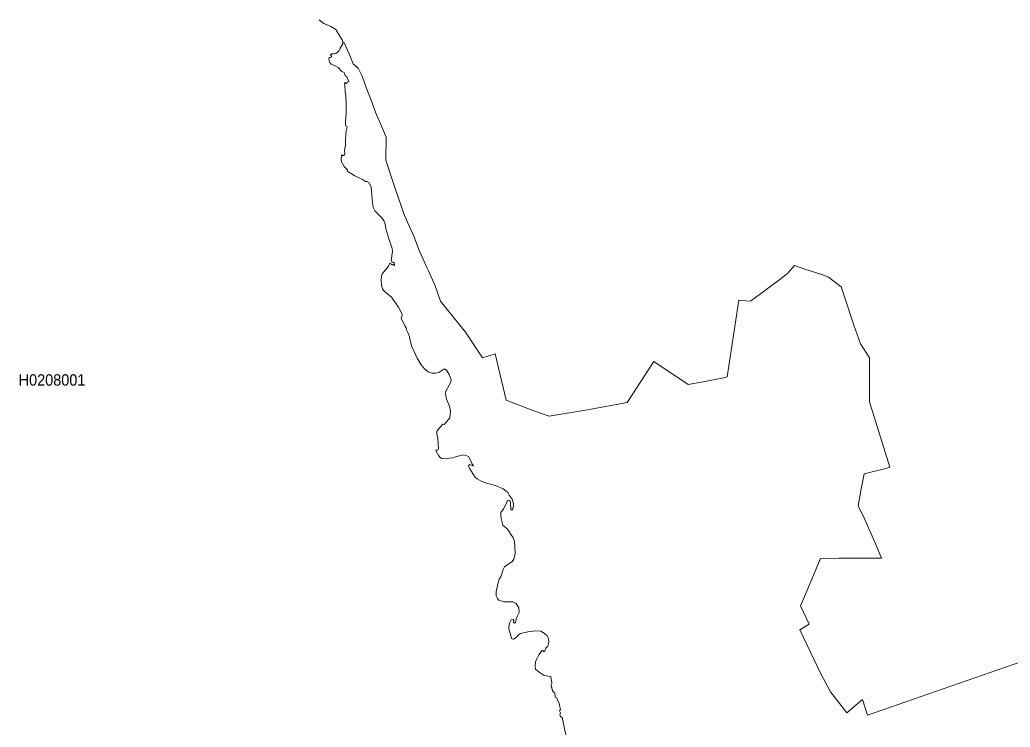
# Model space of a CAD drawing. Extents: x 369010 to 739155, y 6377141 to 6616555.
# Drawn here: x 619351 to 628044, y 6417682 to 6423888 of the extents above; entities that cross this region are included whole.
import ezdxf
from ezdxf.enums import TextEntityAlignment as Align

# ---------------------------------------------------------------- set-up
doc = ezdxf.new("R2010")
doc.units = 0
doc.header["$LTSCALE"] = 40
doc.layers.add('1', color=7, linetype='Continuous', lineweight=13)
doc.layers.add('2', color=7, linetype='Continuous')

msp = doc.modelspace()

# ---------------------------------------------------------------- linework, layer by layer
at = {"layer": '1'}
for points in [[(621977.6, 6423888.59), (622020.47, 6423856.81), (622082.2, 6423829), (622124.57, 6423801.86), (622144.76, 6423766.44), (622180.68, 6423711), (622188.13, 6423691.3), (622199.71, 6423686.67), (622242.58, 6423590.68), (622276.01, 6423502.13), (622322.35, 6423465.06), (622357.1, 6423393.4), (622391.7, 6423293.27), (622444.66, 6423159.04), (622483.38, 6423054.78), (622511.19, 6422990.06), (622566.8, 6422857), (622563.32, 6422656.57), (622641.28, 6422425.36), (622672.89, 6422330.86), (622728.99, 6422171.15), (622809.43, 6421989.59), (622858.91, 6421857.52), (622890.19, 6421793.8), (622924.29, 6421714.52), (622935.87, 6421692.68), (622997.77, 6421554.32), (623045.1, 6421420.26), (623102.7, 6421347.11), (623263.07, 6421147.01), (623412.36, 6420921.76), (623523.91, 6420957.34), (623621.39, 6420551.2), (623862.69, 6420458.18), (623996.42, 6420410.02), (624333.22, 6420466.96)], [(622632.5, 6421762.52), (622617.94, 6421763.02), (622611.65, 6421773.44), (622622.57, 6421857.35), (622619.76, 6421881.02), (622585, 6421982.81), (622582.19, 6422002.5), (622565.31, 6422053.48), (622557.86, 6422096.34), (622546.28, 6422126.3), (622527.24, 6422154.77), (622468.32, 6422213.19), (622452.77, 6422241.66), (622443, 6422310.34), (622434.23, 6422422.05), (622412.22, 6422464.92), (622401.29, 6422470.05), (622386.23, 6422468.89), (622360.25, 6422487.43), (622293.05, 6422519.21), (622225.53, 6422561.41), (622227.68, 6422571.84), (622197.72, 6422600.8), (622174.06, 6422642.01), (622172.4, 6422663.52), (622174.06, 6422694.64), (622179.85, 6422703.41), (622190.94, 6422695.8), (622202.36, 6422703.41), (622205.34, 6422717.31), (622201.86, 6422744.46), (622211.13, 6422789.47), (622208.81, 6422834.66), (622212.29, 6422875.2), (622214.61, 6422920.22), (622220.89, 6422932.47), (622223.87, 6422947.53), (622213.45, 6422954.98), (622209.31, 6422966.07), (622211.13, 6422999.17), (622216.26, 6423063.38), (622215.1, 6423170.46), (622211.63, 6423192.97), (622212.29, 6423218.46), (622207.65, 6423256.03), (622203.52, 6423313.29), (622200.04, 6423330.67), (622203.52, 6423337.62), (622212.79, 6423327.69), (622227.35, 6423340.44), (622239.43, 6423345.73), (622227.35, 6423372.87), (622222.05, 6423387.27), (622208.15, 6423400.02), (622198.39, 6423424.84), (622177.2, 6423435.1), (622144.76, 6423468.54), (622125.07, 6423481.28), (622085.18, 6423498.66), (622072.44, 6423513.72), (622066.15, 6423529.28), (622063.83, 6423544.34), (622067.8, 6423557.08), (622076.58, 6423555.92), (622089.32, 6423563.54), (622077.73, 6423578.43), (622089.82, 6423588.86), (622110.01, 6423588.36), (622123.91, 6423591.84), (622151.71, 6423612.03), (622163.3, 6423638.01), (622186.47, 6423676.24), (622188.13, 6423691.3), (622180.68, 6423711), (622144.76, 6423766.44), (622124.57, 6423801.86), (622082.2, 6423829), (622020.47, 6423856.81), (621977.6, 6423888.59)], [(622188.13, 6423691.3), (622186.47, 6423676.24), (622163.3, 6423638.01), (622151.71, 6423612.03), (622123.91, 6423591.84), (622110.01, 6423588.36), (622089.82, 6423588.86), (622077.73, 6423578.43), (622089.32, 6423563.54), (622076.58, 6423555.92), (622067.8, 6423557.08), (622063.83, 6423544.34), (622066.15, 6423529.28), (622072.44, 6423513.72), (622085.18, 6423498.66), (622125.07, 6423481.28), (622144.76, 6423468.54), (622177.2, 6423435.1), (622198.39, 6423424.84), (622208.15, 6423400.02), (622222.05, 6423387.27), (622227.35, 6423372.87), (622239.43, 6423345.73), (622227.35, 6423340.44), (622212.79, 6423327.69), (622203.52, 6423337.62), (622200.04, 6423330.67), (622203.52, 6423313.29), (622207.65, 6423256.03), (622212.29, 6423218.46), (622211.63, 6423192.97), (622215.1, 6423170.46), (622216.26, 6423063.38), (622211.13, 6422999.17), (622209.31, 6422966.07), (622213.45, 6422954.98), (622223.87, 6422947.53), (622220.89, 6422932.47), (622214.61, 6422920.22), (622212.29, 6422875.2), (622208.81, 6422834.66), (622211.13, 6422789.47), (622201.86, 6422744.46), (622205.34, 6422717.31), (622202.36, 6422703.41), (622190.94, 6422695.8), (622179.85, 6422703.41), (622174.06, 6422694.64), (622172.4, 6422663.52), (622174.06, 6422642.01), (622197.72, 6422600.8), (622227.68, 6422571.84), (622225.53, 6422561.41), (622293.05, 6422519.21), (622360.25, 6422487.43), (622386.23, 6422468.89), (622401.29, 6422470.05), (622412.22, 6422464.92), (622434.23, 6422422.05), (622443, 6422310.34), (622452.77, 6422241.66), (622468.32, 6422213.19), (622527.24, 6422154.77), (622546.28, 6422126.3), (622557.86, 6422096.34), (622565.31, 6422053.48), (622582.19, 6422002.5), (622585, 6421982.81), (622619.76, 6421881.02), (622622.57, 6421857.35), (622611.65, 6421773.44), (622617.94, 6421763.02), (622632.5, 6421762.52), (622637.63, 6421754.41), (622639.95, 6421738.19), (622633, 6421732.4), (622624.39, 6421742.16), (622612.15, 6421742.16), (622607.02, 6421748.62), (622597.75, 6421751.43), (622586.16, 6421727.43), (622536.35, 6421664.38), (622529.39, 6421652.3), (622521.95, 6421611.25), (622527.08, 6421555.64), (622534.69, 6421527.34), (622548.1, 6421508.47), (622613.47, 6421453.52), (622675.87, 6421367.79), (622694.07, 6421334.03), (622706.48, 6421301.43), (622707.15, 6421294.31), (622697.71, 6421270.48), (622730.98, 6421201.63), (622741.57, 6421188.55), (622745.71, 6421166.54), (622756.96, 6421143.37), (622771.86, 6421108.95), (622773.68, 6421087.6), (622789.73, 6421027.02)], [(622890.19, 6421793.8), (622858.91, 6421857.52), (622809.43, 6421989.59), (622728.99, 6422171.15), (622672.89, 6422330.86), (622641.28, 6422425.36), (622563.32, 6422656.57), (622566.8, 6422857), (622511.19, 6422990.06), (622483.38, 6423054.78), (622444.66, 6423159.04), (622391.7, 6423293.27), (622357.1, 6423393.4), (622322.35, 6423465.06), (622276.01, 6423502.13), (622242.58, 6423590.68), (622199.71, 6423686.67), (622188.13, 6423691.3)], [(628204.86, 6418278.66), (626792.61, 6417788.6), (626746.93, 6417923.99), (626610.23, 6417809.13), (626468.22, 6417992.67), (626384.48, 6418142.78), (626197.13, 6418535.03), (626279.71, 6418586.17), (626203.09, 6418745.22), (626248.93, 6418849.98), (626378.85, 6419161.13), (626539.23, 6419164.77), (626675.44, 6419165.27), (626914.59, 6419165.27), (626864.11, 6419285.75), (626769.28, 6419503.23), (626710.52, 6419625.04), (626736.01, 6419771.67), (626762.66, 6419905.07), (626951.99, 6419950.25), (626986.42, 6419963.33), (626810.16, 6420536.63), (626809, 6420921.76), (626729.39, 6421044.4), (626671.3, 6421208.91), (626589.21, 6421457.83), (626567.86, 6421528.5), (626560.08, 6421546.21), (626450.18, 6421629.95), (626400.37, 6421651.3), (626243.14, 6421698.8), (626152.28, 6421732.73), (626093.03, 6421664.38), (626032.62, 6421619.36), (625808.19, 6421453.03), (625779.07, 6421431.02), (625765.33, 6421418.44), (625679.1, 6421426.71), (625663.21, 6421428.53), (625560.6, 6420754.6), (625542.73, 6420750.46), (625349.42, 6420711.41), (625217.68, 6420689.39), (624917.62, 6420889.65), (624683.76, 6420531.01), (624333.22, 6420466.96), (623996.42, 6420410.02), (623862.69, 6420458.18), (623621.39, 6420551.2), (623523.91, 6420957.34), (623412.36, 6420921.76), (623263.07, 6421147.01), (623102.7, 6421347.11), (623045.1, 6421420.26), (622997.77, 6421554.32), (622935.87, 6421692.68), (622924.29, 6421714.52), (622890.19, 6421793.8)], [(623575.71, 6419511.83), (623572.24, 6419544.93), (623574.55, 6419566.45), (623597.23, 6419598.56), (623615.6, 6419629.34), (623633.31, 6419669.23), (623642.91, 6419673.36), (623651.84, 6419669.23), (623657.8, 6419651.85), (623662.43, 6419591.27), (623670.21, 6419586.64), (623677.33, 6419597.89), (623684.45, 6419627.52), (623685.11, 6419641.92), (623672.03, 6419682.47), (623647.54, 6419717.39), (623635.13, 6419741.22), (623592.92, 6419772), (623525.23, 6419802.29), (623459.36, 6419819.5), (623406.57, 6419838.04), (623366.18, 6419859.39), (623346.49, 6419879.25), (623300.15, 6419949.42), (623290.55, 6419975.57), (623299.48, 6419987.49), (623328.61, 6419973.75), (623332.75, 6419976.07), (623319.68, 6419995.77), (623301.31, 6420036.15), (623288.23, 6420055.68), (623274.66, 6420063.95), (623249.67, 6420070.57), (623183.14, 6420056.34), (623152.85, 6420044.42), (623122.56, 6420042.11), (623097.07, 6420036.15), (623055.53, 6420039.62), (623041.79, 6420047.4), (623028.72, 6420061.14), (623005.55, 6420104.5), (623004.39, 6420110.96), (623009.19, 6420115.76), (623021.6, 6420112.78), (623025.24, 6420125.19), (623021.6, 6420217.87), (623012.67, 6420254.61), (623012.67, 6420276.63), (623019.29, 6420290.36), (623063.81, 6420339.02), (623076.22, 6420336.04), (623118.26, 6420383.05), (623126.04, 6420399.76), (623130.84, 6420455.54), (623123.72, 6420498.9), (623096.41, 6420559.47), (623088.14, 6420606.48), (623091.61, 6420630.14), (623134.31, 6420707.43), (623136.13, 6420728.78), (623121.24, 6420775.12), (623096.91, 6420814.85), (623084.66, 6420822.95), (623072.25, 6420822.95), (623030.04, 6420793.83), (623001.58, 6420787.21), (622968.81, 6420786.71), (622936.87, 6420798.63), (622904.76, 6420826.43), (622875.13, 6420860.36), (622839.38, 6420919.77), (622823, 6420958.67), (622789.73, 6421027.02), (622773.68, 6421087.6), (622771.86, 6421108.95), (622756.96, 6421143.37), (622745.71, 6421166.54), (622741.57, 6421188.55), (622730.98, 6421201.63), (622697.71, 6421270.48), (622707.15, 6421294.31), (622706.48, 6421301.43), (622694.07, 6421334.03), (622675.87, 6421367.79), (622613.47, 6421453.52), (622548.1, 6421508.47), (622534.69, 6421527.34), (622527.08, 6421555.64), (622521.95, 6421611.25), (622529.39, 6421652.3), (622536.35, 6421664.38), (622586.16, 6421727.43), (622597.75, 6421751.43), (622607.02, 6421748.62), (622612.15, 6421742.16), (622624.39, 6421742.16), (622633, 6421732.4), (622639.95, 6421738.19), (622637.63, 6421754.41), (622632.5, 6421762.52)], [(624333.22, 6420466.96), (624683.76, 6420531.01), (624917.62, 6420889.65), (625217.68, 6420689.39), (625349.42, 6420711.41), (625542.73, 6420750.46), (625560.6, 6420754.6), (625663.21, 6421428.53), (625679.1, 6421426.71), (625765.33, 6421418.44), (625779.07, 6421431.02), (625808.19, 6421453.03), (626032.62, 6421619.36), (626093.03, 6421664.38), (626152.28, 6421732.73), (626243.14, 6421698.8), (626400.37, 6421651.3), (626450.18, 6421629.95), (626560.08, 6421546.21), (626567.86, 6421528.5), (626589.21, 6421457.83), (626671.3, 6421208.91), (626729.39, 6421044.4), (626809, 6420921.76), (626810.16, 6420536.63), (626986.42, 6419963.33), (626951.99, 6419950.25), (626762.66, 6419905.07), (626736.01, 6419771.67), (626710.52, 6419625.04), (626769.28, 6419503.23), (626864.11, 6419285.75), (626914.59, 6419165.27), (626675.44, 6419165.27), (626539.23, 6419164.77), (626378.85, 6419161.13), (626248.93, 6418849.98), (626203.09, 6418745.22), (626279.71, 6418586.17), (626197.13, 6418535.03), (626384.48, 6418142.78), (626468.22, 6417992.67), (626610.23, 6417809.13), (626746.93, 6417923.99), (626792.61, 6417788.6), (628204.86, 6418278.66)], [(622789.73, 6421027.02), (622823, 6420958.67), (622839.38, 6420919.77), (622875.13, 6420860.36), (622904.76, 6420826.43), (622936.87, 6420798.63), (622968.81, 6420786.71), (623001.58, 6420787.21), (623030.04, 6420793.83), (623072.25, 6420822.95), (623084.66, 6420822.95), (623096.91, 6420814.85), (623121.24, 6420775.12), (623136.13, 6420728.78), (623134.31, 6420707.43), (623091.61, 6420630.14), (623088.14, 6420606.48), (623096.41, 6420559.47), (623123.72, 6420498.9), (623130.84, 6420455.54), (623126.04, 6420399.76), (623118.26, 6420383.05), (623076.22, 6420336.04), (623063.81, 6420339.02), (623019.29, 6420290.36), (623012.67, 6420276.63), (623012.67, 6420254.61), (623021.6, 6420217.87), (623025.24, 6420125.19), (623021.6, 6420112.78), (623009.19, 6420115.76), (623004.39, 6420110.96), (623005.55, 6420104.5), (623028.72, 6420061.14), (623041.79, 6420047.4), (623055.53, 6420039.62), (623097.07, 6420036.15), (623122.56, 6420042.11), (623152.85, 6420044.42), (623183.14, 6420056.34), (623249.67, 6420070.57), (623274.66, 6420063.95), (623288.23, 6420055.68), (623301.31, 6420036.15), (623319.68, 6419995.77), (623332.75, 6419976.07), (623328.61, 6419973.75), (623299.48, 6419987.49), (623290.55, 6419975.57), (623300.15, 6419949.42), (623346.49, 6419879.25), (623366.18, 6419859.39), (623406.57, 6419838.04), (623459.36, 6419819.5), (623525.23, 6419802.29), (623592.92, 6419772), (623635.13, 6419741.22), (623647.54, 6419717.39), (623672.03, 6419682.47), (623685.11, 6419641.92), (623684.45, 6419627.52), (623677.33, 6419597.89), (623670.21, 6419586.64), (623662.43, 6419591.27), (623657.8, 6419651.85), (623651.84, 6419669.23), (623642.91, 6419673.36), (623633.31, 6419669.23), (623615.6, 6419629.34), (623597.23, 6419598.56), (623574.55, 6419566.45), (623572.24, 6419544.93), (623575.71, 6419511.83), (623590.61, 6419452.91), (623628.01, 6419421.47), (623639.93, 6419407.9), (623661.28, 6419372.81), (623680.97, 6419345.5), (623693.38, 6419312.23), (623697.52, 6419271.85), (623698.68, 6419205.82), (623687.43, 6419157.16), (623673.69, 6419135.14), (623604.34, 6419089.47), (623594.25, 6419065.63), (623573.39, 6418999.76), (623559.82, 6418979.57), (623549.06, 6418950.94), (623543.77, 6418924.95), (623533.67, 6418870.17), (623532.35, 6418834.59), (623543.11, 6418809.6), (623557.34, 6418795.37), (623602.52, 6418782.95), (623679.15, 6418780.47), (623708.28, 6418766.9), (623731.95, 6418729.49), (623733.77, 6418688.45), (623721.19, 6418659.98), (623708.78, 6418633.17)], [(624144.88, 6417613.67), (624112.11, 6417766.43), (624097.88, 6417777.02), (624092.58, 6417790.09), (624098.54, 6417806.81), (624089.6, 6417825.18), (624097.38, 6417837.59), (624090.26, 6417859.61), (624085.46, 6417893.53), (624071.73, 6417918.36), (624066.43, 6417939.21), (624051.04, 6417946.33), (624050.38, 6417961.72), (624045.58, 6417981.91), (624032.01, 6417994.49), (624023.07, 6418008.72), (624020.75, 6418030.07), (624015.29, 6418039.01), (624014.13, 6418049.6), (624020.09, 6418061.02), (624021.91, 6418072.77), (624019.1, 6418086.02), (624012.48, 6418125.9), (623954.22, 6418135.34), (623909.2, 6418163.97), (623878.25, 6418191.28), (623874.11, 6418213.78), (623877.09, 6418254.17), (623886.53, 6418276.68), (623906.72, 6418315.4), (623937.01, 6418354.63), (623945.45, 6418355.12), (623947.76, 6418343.21), (623956.7, 6418346.19), (623967.29, 6418374.16), (623985.83, 6418393.19), (623995.26, 6418428.77), (623992.28, 6418460.88), (623979.54, 6418483.06), (623955.21, 6418506.23), (623925.42, 6418522.95), (623873.78, 6418527.08), (623809.07, 6418519.3), (623747.34, 6418503.25), (623729.46, 6418491.33), (623708.11, 6418468.83), (623684.94, 6418454.59), (623671.21, 6418455.75), (623662.93, 6418471.14), (623656.97, 6418499.11), (623644.56, 6418542.48), (623642.91, 6418567.3), (623651.18, 6418601.23), (623663.1, 6418623.08), (623680.31, 6418626.72), (623686.76, 6418618.44), (623685.11, 6418604.7), (623693.38, 6418594.11), (623701, 6418598.25), (623708.78, 6418633.17), (623721.19, 6418659.98), (623733.77, 6418688.45), (623731.95, 6418729.49), (623708.28, 6418766.9), (623679.15, 6418780.47), (623602.52, 6418782.95), (623557.34, 6418795.37), (623543.11, 6418809.6), (623532.35, 6418834.59), (623533.67, 6418870.17), (623543.77, 6418924.95), (623549.06, 6418950.94), (623559.82, 6418979.57), (623573.39, 6418999.76), (623594.25, 6419065.63), (623604.34, 6419089.47), (623673.69, 6419135.14), (623687.43, 6419157.16), (623698.68, 6419205.82), (623697.52, 6419271.85), (623693.38, 6419312.23), (623680.97, 6419345.5), (623661.28, 6419372.81), (623639.93, 6419407.9), (623628.01, 6419421.47), (623590.61, 6419452.91), (623575.71, 6419511.83)], [(623708.78, 6418633.17), (623701, 6418598.25), (623693.38, 6418594.11), (623685.11, 6418604.7), (623686.76, 6418618.44), (623680.31, 6418626.72), (623663.1, 6418623.08), (623651.18, 6418601.23), (623642.91, 6418567.3), (623644.56, 6418542.48), (623656.97, 6418499.11), (623662.93, 6418471.14), (623671.21, 6418455.75), (623684.94, 6418454.59), (623708.11, 6418468.83), (623729.46, 6418491.33), (623747.34, 6418503.25), (623809.07, 6418519.3), (623873.78, 6418527.08), (623925.42, 6418522.95), (623955.21, 6418506.23), (623979.54, 6418483.06), (623992.28, 6418460.88), (623995.26, 6418428.77), (623985.83, 6418393.19), (623967.29, 6418374.16), (623956.7, 6418346.19), (623947.76, 6418343.21), (623945.45, 6418355.12), (623937.01, 6418354.63), (623906.72, 6418315.4), (623886.53, 6418276.68), (623877.09, 6418254.17), (623874.11, 6418213.78), (623878.25, 6418191.28), (623909.2, 6418163.97), (623954.22, 6418135.34), (624012.48, 6418125.9), (624019.1, 6418086.02), (624021.91, 6418072.77), (624020.09, 6418061.02), (624014.13, 6418049.6), (624015.29, 6418039.01), (624020.75, 6418030.07), (624023.07, 6418008.72), (624032.01, 6417994.49), (624045.58, 6417981.91), (624050.38, 6417961.72), (624051.04, 6417946.33), (624066.43, 6417939.21), (624071.73, 6417918.36), (624085.46, 6417893.53), (624090.26, 6417859.61), (624097.38, 6417837.59), (624089.6, 6417825.18), (624098.54, 6417806.81), (624092.58, 6417790.09), (624097.88, 6417777.02), (624112.11, 6417766.43), (624144.88, 6417613.67)]]:
    msp.add_lwpolyline(points, dxfattribs=at)

# ---------------------------------------------------------------- texts
at = {"layer": '2', "width": 0.95}
msp.add_text('H0208001', height=100, dxfattribs=at).set_placement((619634.16, 6420678.06), align=Align.CENTER)

doc.saveas('drawing.dxf')
